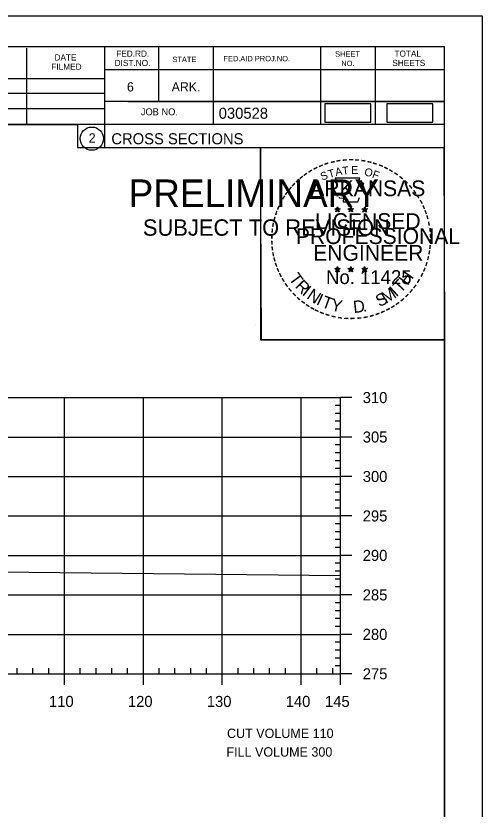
# Model space of a CAD drawing. Extents: x 1370843 to 1371177, y 380307 to 382654.
# Drawn here: x 1371117.6 to 1371176.6, y 381060.3 to 381160.8 of the extents above; entities that cross this region are included whole.
import ezdxf

# ---------------------------------------------------------------- set-up
doc = ezdxf.new("R2010")
doc.units = 0
for name, color, linetype in [('R_Axis', 7, 'Continuous'), ('R_Axis Annot', 7, 'Continuous'), ('R_Border', 7, 'Continuous'), ('R_Border Notes', 7, 'Continuous'), ('R_Border PE', 7, 'Continuous'), ('R_Border Prem', 7, 'Continuous'), ('R_Draft', 7, 'Continuous'), ('R_Exist Surface', 7, 'Continuous'), ('R_Grid', 7, 'Continuous'), ('R_No Plot', 7, 'Continuous')]:
    doc.layers.add(name, color=color, linetype=linetype)

msp = doc.modelspace()

# ---------------------------------------------------------------- linework, layer by layer
at = {"layer": 'R_Axis'}
for p, q in [((1371158.71, 381077.46), (1371158.71, 381112.46)), ((1371160.11, 381112.46), (1371158.71, 381112.46)), ((1371158.71, 381111.46), (1371158.01, 381111.46)), ((1371158.71, 381110.46), (1371158.01, 381110.46)), ((1371158.71, 381109.46), (1371158.01, 381109.46)), ((1371158.71, 381108.46), (1371158.01, 381108.46)), ((1371160.11, 381107.46), (1371158.71, 381107.46)), ((1371158.71, 381106.46), (1371158.01, 381106.46)), ((1371158.71, 381105.46), (1371158.01, 381105.46)), ((1371158.71, 381104.46), (1371158.01, 381104.46)), ((1371158.71, 381103.46), (1371158.01, 381103.46)), ((1371160.11, 381102.46), (1371158.71, 381102.46)), ((1371158.71, 381101.46), (1371158.01, 381101.46)), ((1371158.71, 381100.46), (1371158.01, 381100.46)), ((1371158.71, 381099.46), (1371158.01, 381099.46)), ((1371158.71, 381098.46), (1371158.01, 381098.46)), ((1371160.11, 381097.46), (1371158.71, 381097.46)), ((1371158.71, 381096.46), (1371158.01, 381096.46)), ((1371158.71, 381095.46), (1371158.01, 381095.46)), ((1371158.71, 381094.46), (1371158.01, 381094.46)), ((1371158.71, 381093.46), (1371158.01, 381093.46)), ((1371160.11, 381092.46), (1371158.71, 381092.46)), ((1371158.71, 381091.46), (1371158.01, 381091.46)), ((1371158.71, 381090.46), (1371158.01, 381090.46)), ((1371158.71, 381089.46), (1371158.01, 381089.46)), ((1371158.71, 381088.46), (1371158.01, 381088.46)), ((1371160.11, 381087.46), (1371158.71, 381087.46)), ((1371158.71, 381086.46), (1371158.01, 381086.46)), ((1371158.71, 381085.46), (1371158.01, 381085.46)), ((1371158.71, 381084.46), (1371158.01, 381084.46)), ((1371158.71, 381083.46), (1371158.01, 381083.46)), ((1371160.11, 381082.46), (1371158.71, 381082.46)), ((1371158.71, 381081.46), (1371158.01, 381081.46)), ((1371158.71, 381080.46), (1371158.01, 381080.46)), ((1371158.71, 381079.46), (1371158.01, 381079.46)), ((1371117.71, 381077.46), (1371117.71, 381078.16)), ((1371119.71, 381077.46), (1371119.71, 381078.16)), ((1371121.71, 381077.46), (1371121.71, 381078.16)), ((1371125.71, 381077.46), (1371125.71, 381078.16)), ((1371127.71, 381077.46), (1371127.71, 381078.16)), ((1371129.71, 381077.46), (1371129.71, 381078.16)), ((1371131.71, 381077.46), (1371131.71, 381078.16)), ((1371135.71, 381077.46), (1371135.71, 381078.16)), ((1371137.71, 381077.46), (1371137.71, 381078.16)), ((1371139.71, 381077.46), (1371139.71, 381078.16)), ((1371141.71, 381077.46), (1371141.71, 381078.16)), ((1371145.71, 381077.46), (1371145.71, 381078.16)), ((1371147.71, 381077.46), (1371147.71, 381078.16)), ((1371149.71, 381077.46), (1371149.71, 381078.16)), ((1371151.71, 381077.46), (1371151.71, 381078.16)), ((1371155.71, 381077.46), (1371155.71, 381078.16)), ((1371157.71, 381077.46), (1371157.71, 381078.16)), ((1371158.71, 381078.46), (1371158.01, 381078.46)), ((1370868.71, 381077.46), (1371158.71, 381077.46)), ((1371123.71, 381076.06), (1371123.71, 381077.46)), ((1371133.71, 381076.06), (1371133.71, 381077.46)), ((1371143.71, 381076.06), (1371143.71, 381077.46)), ((1371153.71, 381076.06), (1371153.71, 381077.46)), ((1371158.71, 381076.06), (1371158.71, 381077.46)), ((1371160.11, 381077.46), (1371158.71, 381077.46))]:
    msp.add_line(p, q, dxfattribs=at)
at = {"layer": 'R_Border'}
for p, q in [((1370855.71, 381156.92), (1371171.89, 381156.92)), ((1371128.79, 381156.92), (1371128.79, 381144.12)), ((1371135.63, 381156.92), (1371135.63, 381149.98)), ((1371142.57, 381156.92), (1371142.57, 381147.04)), ((1371156.15, 381156.92), (1371156.15, 381147.04)), ((1371163.09, 381156.92), (1371163.09, 381147.04)), ((1371171.89, 380951.46), (1371171.89, 381156.92)), ((1371118.93, 381147.04), (1371118.93, 381156.72)), ((1371171.89, 381153.98), (1371128.79, 381153.98)), ((1371171.89, 381154), (1371171.89, 381154)), ((1371089.63, 381152.9), (1371128.79, 381152.9)), ((1371089.63, 381151.04), (1371128.79, 381151.04)), ((1371171.89, 381149.98), (1371128.79, 381149.98)), ((1371131.75, 381149.98), (1371171.89, 381149.98)), ((1371089.63, 381149.1), (1371128.79, 381149.1)), ((1371171.89, 381147.04), (1371089.63, 381147.04)), ((1371128.79, 381144.12), (1371171.89, 381144.12))]:
    msp.add_line(p, q, dxfattribs=at)
msp.add_circle((1371127.18, 381145.26), 1.47, dxfattribs=at)
at = {"layer": 'R_Border PE'}
for p, q in [((1371157.97, 381136.38), (1371158.32, 381136.27)), ((1371157.97, 381136.38), (1371158.23, 381136.33)), ((1371157.97, 381136.38), (1371158.21, 381136.26)), ((1371158.11, 381135.97), (1371158.32, 381136.27)), ((1371158.11, 381135.97), (1371158.23, 381136.21)), ((1371158.11, 381135.97), (1371158.32, 381136.19)), ((1371158.32, 381136.63), (1371158.28, 381136.38)), ((1371158.32, 381136.27), (1371158.32, 381136.63)), ((1371158.32, 381136.63), (1371158.37, 381136.38)), ((1371158.67, 381136.38), (1371158.32, 381136.27)), ((1371158.54, 381135.97), (1371158.32, 381136.27)), ((1371158.54, 381135.97), (1371158.32, 381136.18)), ((1371158.67, 381136.38), (1371158.38, 381136.33)), ((1371158.54, 381135.97), (1371158.4, 381136.26)), ((1371158.67, 381136.38), (1371158.47, 381136.28)), ((1371159.64, 381136.38), (1371159.99, 381136.27)), ((1371159.64, 381136.38), (1371159.9, 381136.33)), ((1371159.64, 381136.38), (1371159.88, 381136.26)), ((1371159.78, 381135.97), (1371159.99, 381136.27)), ((1371159.78, 381135.97), (1371159.9, 381136.21)), ((1371159.78, 381135.97), (1371159.99, 381136.19)), ((1371159.99, 381136.63), (1371159.95, 381136.38)), ((1371159.99, 381136.27), (1371159.99, 381136.63)), ((1371159.99, 381136.63), (1371160.04, 381136.38)), ((1371160.34, 381136.38), (1371159.99, 381136.27)), ((1371160.21, 381135.97), (1371159.99, 381136.27)), ((1371160.21, 381135.97), (1371159.99, 381136.18)), ((1371160.34, 381136.38), (1371160.05, 381136.33)), ((1371160.21, 381135.97), (1371160.07, 381136.26)), ((1371160.34, 381136.38), (1371160.14, 381136.28)), ((1371161.41, 381136.37), (1371161.76, 381136.25)), ((1371161.41, 381136.37), (1371161.66, 381136.32)), ((1371161.41, 381136.37), (1371161.64, 381136.24)), ((1371161.54, 381135.96), (1371161.76, 381136.25)), ((1371161.54, 381135.96), (1371161.67, 381136.2)), ((1371161.54, 381135.96), (1371161.75, 381136.17)), ((1371161.76, 381136.62), (1371161.72, 381136.37)), ((1371161.97, 381135.96), (1371161.75, 381136.17)), ((1371161.76, 381136.25), (1371161.76, 381136.62)), ((1371161.76, 381136.62), (1371161.81, 381136.37)), ((1371162.1, 381136.37), (1371161.76, 381136.25)), ((1371161.97, 381135.96), (1371161.76, 381136.25)), ((1371162.1, 381136.37), (1371161.82, 381136.32)), ((1371161.97, 381135.96), (1371161.83, 381136.25)), ((1371162.1, 381136.37), (1371161.9, 381136.26)), ((1371157.97, 381128.8), (1371158.32, 381128.69)), ((1371157.97, 381128.8), (1371158.22, 381128.76)), ((1371157.97, 381128.8), (1371158.21, 381128.68)), ((1371158.32, 381129.06), (1371158.28, 381128.81)), ((1371158.32, 381128.69), (1371158.32, 381129.06)), ((1371158.32, 381129.06), (1371158.37, 381128.81)), ((1371158.67, 381128.8), (1371158.32, 381128.69)), ((1371158.67, 381128.8), (1371158.38, 381128.76)), ((1371158.67, 381128.8), (1371158.46, 381128.7)), ((1371159.64, 381128.8), (1371159.99, 381128.69)), ((1371159.64, 381128.8), (1371159.89, 381128.76)), ((1371159.64, 381128.8), (1371159.88, 381128.68)), ((1371159.99, 381129.06), (1371159.95, 381128.81)), ((1371159.99, 381128.69), (1371159.99, 381129.06)), ((1371159.99, 381129.06), (1371160.04, 381128.81)), ((1371160.33, 381128.8), (1371159.99, 381128.69)), ((1371160.33, 381128.8), (1371160.05, 381128.76)), ((1371160.33, 381128.8), (1371160.13, 381128.7)), ((1371161.41, 381128.79), (1371161.75, 381128.68)), ((1371161.41, 381128.79), (1371161.66, 381128.75)), ((1371161.41, 381128.79), (1371161.64, 381128.67)), ((1371161.75, 381129.05), (1371161.71, 381128.8)), ((1371161.75, 381128.68), (1371161.75, 381129.05)), ((1371161.75, 381129.05), (1371161.8, 381128.8)), ((1371162.1, 381128.79), (1371161.75, 381128.68)), ((1371162.1, 381128.79), (1371161.82, 381128.75)), ((1371162.1, 381128.79), (1371161.9, 381128.69)), ((1371158.1, 381128.4), (1371158.32, 381128.69)), ((1371158.1, 381128.4), (1371158.23, 381128.64)), ((1371158.1, 381128.4), (1371158.32, 381128.61)), ((1371158.53, 381128.4), (1371158.32, 381128.69)), ((1371158.53, 381128.4), (1371158.32, 381128.61)), ((1371158.53, 381128.4), (1371158.39, 381128.69)), ((1371159.77, 381128.4), (1371159.99, 381128.69)), ((1371159.77, 381128.4), (1371159.9, 381128.64)), ((1371159.77, 381128.4), (1371159.99, 381128.61)), ((1371160.2, 381128.4), (1371159.99, 381128.69)), ((1371160.2, 381128.4), (1371159.99, 381128.61)), ((1371160.2, 381128.4), (1371160.06, 381128.69)), ((1371161.54, 381128.39), (1371161.75, 381128.68)), ((1371161.54, 381128.39), (1371161.66, 381128.63)), ((1371161.54, 381128.39), (1371161.75, 381128.6)), ((1371161.97, 381128.39), (1371161.75, 381128.68)), ((1371161.97, 381128.39), (1371161.75, 381128.6)), ((1371161.97, 381128.39), (1371161.83, 381128.68))]:
    msp.add_line(p, q, dxfattribs=at)
for points in [[(1371158.01, 381140.26), (1371158.28, 381139.43)], [(1371161.53, 381139.33), (1371161.67, 381139.62), (1371160.98, 381139.59), (1371161.13, 381140.26), (1371158.01, 381140.26)], [(1371158.51, 381137.83), (1371158.51, 381137.75), (1371159.07, 381137.73), (1371159.02, 381137.25), (1371160.89, 381137.25), (1371161.09, 381137.79)], [(1371158.32, 381136.63), (1371158.54, 381135.97), (1371157.97, 381136.38), (1371158.67, 381136.38), (1371158.11, 381135.97), (1371158.32, 381136.63)], [(1371159.99, 381136.63), (1371160.21, 381135.97), (1371159.64, 381136.38), (1371160.34, 381136.38), (1371159.78, 381135.97), (1371159.99, 381136.63)], [(1371161.76, 381136.62), (1371161.97, 381135.96), (1371161.41, 381136.37), (1371162.1, 381136.37), (1371161.54, 381135.96), (1371161.76, 381136.62)], [(1371158.32, 381129.06), (1371158.53, 381128.4), (1371157.97, 381128.8), (1371158.67, 381128.8), (1371158.1, 381128.4), (1371158.32, 381129.06)], [(1371159.99, 381129.06), (1371160.2, 381128.4), (1371159.64, 381128.8), (1371160.33, 381128.8), (1371159.77, 381128.4), (1371159.99, 381129.06)], [(1371161.75, 381129.05), (1371161.97, 381128.39), (1371161.41, 381128.79), (1371162.1, 381128.79), (1371161.54, 381128.39), (1371161.75, 381129.05)]]:
    msp.add_lwpolyline(points, dxfattribs=at)
for centre, radius in [((1371158.32, 381136.27), 0.172), ((1371158.32, 381136.27), 0.145), ((1371158.32, 381136.27), 0.116), ((1371158.32, 381136.27), 0.0991), ((1371158.32, 381136.27), 0.0747), ((1371158.32, 381136.27), 0.0495), ((1371158.32, 381136.27), 0.0296), ((1371159.99, 381136.27), 0.172), ((1371159.99, 381136.27), 0.145), ((1371159.99, 381136.27), 0.116), ((1371159.99, 381136.27), 0.0991), ((1371159.99, 381136.27), 0.0747), ((1371159.99, 381136.27), 0.0495), ((1371159.99, 381136.27), 0.0296), ((1371161.76, 381136.25), 0.172), ((1371161.76, 381136.25), 0.145), ((1371161.76, 381136.25), 0.116), ((1371161.76, 381136.25), 0.0991), ((1371161.76, 381136.25), 0.0747), ((1371161.76, 381136.25), 0.0495), ((1371161.76, 381136.25), 0.0296), ((1371158.32, 381128.69), 0.172), ((1371158.32, 381128.69), 0.145), ((1371158.32, 381128.69), 0.116), ((1371158.32, 381128.69), 0.0991), ((1371158.32, 381128.69), 0.0747), ((1371158.32, 381128.69), 0.0495), ((1371159.99, 381128.69), 0.172), ((1371159.99, 381128.69), 0.145), ((1371159.99, 381128.69), 0.116), ((1371159.99, 381128.69), 0.0991), ((1371159.99, 381128.69), 0.0747), ((1371159.99, 381128.69), 0.0495), ((1371161.75, 381128.68), 0.172), ((1371161.75, 381128.68), 0.145), ((1371161.75, 381128.68), 0.116), ((1371161.75, 381128.68), 0.0991), ((1371161.75, 381128.68), 0.0747), ((1371158.32, 381128.69), 0.0296), ((1371159.99, 381128.69), 0.0296), ((1371161.75, 381128.68), 0.0495), ((1371161.75, 381128.68), 0.0296)]:
    msp.add_circle(centre, radius, dxfattribs=at)
at = {"layer": 'R_Draft'}
for points in [[(1371156.7, 381147.36), (1371162.54, 381147.36), (1371162.54, 381149.67), (1371156.7, 381149.67)], [(1371164.57, 381147.36), (1371170.41, 381147.36), (1371170.41, 381149.67), (1371164.57, 381149.67)]]:
    msp.add_lwpolyline(points, close=True, dxfattribs=at)
at = {"layer": 'R_Exist Surface'}
msp.add_line((1371074.63, 381090.83), (1371158.71, 381089.9), dxfattribs=at)
at = {"layer": 'R_Grid'}
for p, q in [((1370868.71, 381112.46), (1371158.71, 381112.46)), ((1371123.71, 381077.46), (1371123.71, 381112.46)), ((1371133.71, 381077.46), (1371133.71, 381112.46)), ((1371143.71, 381077.46), (1371143.71, 381112.46)), ((1371153.71, 381077.46), (1371153.71, 381112.46)), ((1371158.71, 381077.46), (1371158.71, 381112.46)), ((1370868.71, 381107.46), (1371158.71, 381107.46)), ((1370868.71, 381102.46), (1371158.71, 381102.46)), ((1370868.71, 381097.46), (1371158.71, 381097.46)), ((1370868.71, 381092.46), (1371158.71, 381092.46)), ((1370868.71, 381087.46), (1371158.71, 381087.46)), ((1370868.71, 381082.46), (1371158.71, 381082.46)), ((1370868.71, 381077.46), (1371158.71, 381077.46))]:
    msp.add_line(p, q, dxfattribs=at)
at = {"layer": 'R_No Plot'}
for p, q in [((1370843.31, 381160.82), (1371176.64, 381160.82)), ((1371147.92, 381121.67), (1371147.92, 381121.67))]:
    msp.add_line(p, q, dxfattribs=at)
for points in [[(1370843.3, 381160.82), (1371176.64, 381160.82), (1371176.64, 380947.48), (1370843.3, 380947.48)], [(1371089.63, 381156.92), (1371089.63, 381147.04), (1371125.36, 381147.04), (1371125.36, 381144.12), (1371148.56, 381144.12), (1371148.56, 381119.79), (1371171.89, 381119.79), (1371171.89, 380951.46), (1370855.71, 380951.46), (1370855.71, 381156.92)], [(1371148.56, 381144.12), (1371171.77, 381144.12), (1371171.89, 381119.79), (1371148.68, 381119.79)]]:
    msp.add_lwpolyline(points, close=True, dxfattribs=at)

# ---------------------------------------------------------------- texts
at = {"layer": 'R_Axis Annot'}
for s, p in [('310', (1371161.51, 381111.76)), ('305', (1371161.51, 381106.76)), ('300', (1371161.51, 381101.76)), ('295', (1371161.51, 381096.76)), ('290', (1371161.51, 381091.76)), ('285', (1371161.51, 381086.76)), ('280', (1371161.51, 381081.76)), ('275', (1371161.51, 381076.76)), ('110', (1371121.75, 381073.26)), ('120', (1371131.75, 381073.26)), ('130', (1371141.75, 381073.26)), ('140', (1371151.75, 381073.26)), ('145', (1371156.73, 381073.26))]:
    msp.add_text(s, height=1.4, dxfattribs=at).set_placement(p)
at = {"layer": 'R_Border'}
for s, height, p in [('DATE', 0.782, (1371122.45, 381155.16)), ('FED.RD.', 0.782, (1371130.27, 381155.64)), ('SHEET', 0.684, (1371158.01, 381155.64)), ('TOTAL', 0.782, (1371165.53, 381155.64)), ('DIST.NO.', 0.782, (1371130.07, 381154.46)), ('STATE', 0.684, (1371137.39, 381154.96)), ('FED.AID PROJ.NO.', 0.684, (1371143.85, 381155.06)), ('NO.', 0.684, (1371158.79, 381154.46)), ('SHEETS', 0.782, (1371165.25, 381154.46)), ('FILMED', 0.782, (1371122.05, 381153.98)), ('6', 1.17, (1371131.63, 381151.24)), ('ARK.', 1.172, (1371137.29, 381151.24)), ('JOB NO.', 0.879, (1371133.39, 381148.22)), ('030528', 1.4, (1371143.26, 381147.78)), ('2', 1.17, (1371126.79, 381144.77)), ('CROSS SECTIONS', 1.4, (1371129.65, 381144.55))]:
    msp.add_text(s, height=height, rotation=360, dxfattribs=at).set_placement(p)
at = {"layer": 'R_Border Notes'}
for s, p in [('CUT VOLUME 110', (1371144.31, 381069.33)), ('FILL VOLUME 300', (1371144.24, 381066.97))]:
    msp.add_text(s, height=1.1875, dxfattribs=at).set_placement(p)
at = {"layer": 'R_Border PE'}
for s, height, rotation, p in [('-', 1.6, 24.3072, (1371156.13, 381141.11)), ('-', 1.6, 19.1761, (1371156.76, 381141.38)), ('-', 1.6, 13.6301, (1371157.51, 381141.62)), ('-', 1.6, 10.2193, (1371158.19, 381141.79)), ('-', 1.6, 5.8968, (1371158.92, 381141.9)), ('-', 1.6, 0.1862, (1371159.69, 381141.97)), ('E', 1, 0.8323, (1371160.06, 381140.79)), ('-', 1.6, 357.743, (1371160.41, 381141.95)), ('-', 1.6, 352.1617, (1371161.16, 381141.9)), ('-', 1.6, 347.2049, (1371161.88, 381141.78)), ('-', 1.6, 342.3362, (1371162.51, 381141.63)), ('-', 1.6, 337.8551, (1371163.25, 381141.41)), ('-', 1.6, 36.2317, (1371154.32, 381140.03)), ('-', 1.6, 34.0636, (1371154.9, 381140.43)), ('-', 1.6, 28.7918, (1371155.5, 381140.8)), ('S', 1, 21.594, (1371156.37, 381139.93)), ('T', 1, 16.4036, (1371157.28, 381140.26)), ('A', 1, 11.2132, (1371158.11, 381140.52)), ('T', 1, 6.0228, (1371158.96, 381140.68)), ('O', 1, 350.4515, (1371161.67, 381140.58)), ('F', 1, 340.0707, (1371162.62, 381140.35)), ('-', 1.6, 334.1211, (1371163.88, 381141.14)), ('-', 1.6, 329.6409, (1371164.46, 381140.85)), ('-', 1.6, 325.8627, (1371165.1, 381140.49)), ('-', 1.6, 42.9622, (1371153.41, 381139.24)), ('-', 1.6, 38.9507, (1371153.84, 381139.65)), ('ARKANSAS', 2, 360, (1371154.87, 381137.97)), ('-', 1.6, 320.5297, (1371165.71, 381140.07)), ('-', 1.6, 315.5786, (1371166.31, 381139.58)), ('-', 1.6, 50.6142, (1371152.56, 381138.27)), ('-', 1.6, 48.423, (1371152.96, 381138.76)), ('-', 1.6, 309.8797, (1371166.88, 381139.03)), ('-', 1.6, 58.0706, (1371151.82, 381137.18)), ('-', 1.6, 54.2325, (1371152.15, 381137.71)), ('-', 1.6, 306.6522, (1371167.4, 381138.43)), ('-', 1.4, 303.6753, (1371167.89, 381137.86)), ('-', 1.6, 67.7743, (1371151.25, 381135.95)), ('-', 1.6, 62.8713, (1371151.51, 381136.56)), ('-', 1.6, 299.6684, (1371168.21, 381137.25)), ('-', 1.6, 294.6628, (1371168.53, 381136.64)), ('-', 1.6, 72.3945, (1371151.03, 381135.32)), ('LICENSED', 2, 360, (1371155.47, 381133.82)), ('DWB', 0.01, 360, (1371158.31, 381136.26)), ('DWB', 0.01, 360, (1371159.98, 381136.26)), ('DWB', 0.01, 360, (1371161.74, 381136.25)), ('-', 1.6, 290.5728, (1371168.79, 381136.06)), ('-', 1.6, 75.461, (1371150.83, 381134.61)), ('-', 1.6, 285.1233, (1371169.02, 381135.48)), ('-', 1.6, 280.5493, (1371169.22, 381134.74)), ('-', 1.6, 85.1863, (1371150.63, 381133.21)), ('-', 1.6, 81.2013, (1371150.7, 381133.9)), ('PROFESSIONAL', 2, 360, (1371153.04, 381131.91)), ('-', 1.6, 276.5962, (1371169.39, 381133.97)), ('-', 1.6, 89.0622, (1371150.6, 381132.5)), ('-', 1.6, 274.3301, (1371169.45, 381133.25)), ('-', 1.6, 94.1959, (1371150.64, 381131.78)), ('ENGINEER', 2, 360, (1371155.23, 381129.79)), ('-', 1.6, 263.5172, (1371169.46, 381131.95)), ('-', 1.6, 269.9407, (1371169.48, 381132.62)), ('-', 1.6, 98.9479, (1371150.71, 381131.11)), ('-', 1.6, 101.7149, (1371150.84, 381130.38)), ('-', 1.6, 260.9953, (1371169.39, 381131.3)), ('-', 1.6, 105.4578, (1371151.01, 381129.78)), ('-', 1.6, 255.7626, (1371169.28, 381130.62)), ('-', 1.6, 109.0874, (1371151.22, 381129.15)), ('-', 1.6, 114.0643, (1371151.47, 381128.56)), ('-', 1.6, 247.8887, (1371168.88, 381129.23)), ('-', 1.6, 252.8681, (1371169.1, 381129.9)), ('-', 1.6, 115.7289, (1371151.78, 381127.94)), ('T', 1.54, 306.0406, (1371152.08, 381127.53)), ('No. 11425', 1.757, 360, (1371156.86, 381126.84)), ('DWB', 0.01, 360, (1371158.31, 381128.69)), ('DWB', 0.01, 360, (1371159.98, 381128.69)), ('DWB', 0.01, 360, (1371161.74, 381128.68)), ('H', 1.54, 54.6088, (1371167.2, 381126.57)), ('-', 1.6, 244.6197, (1371168.61, 381128.6)), ('-', 1.6, 120.4471, (1371152.14, 381127.35)), ('-', 1.6, 125.8934, (1371152.54, 381126.79)), ('R', 1.54, 314.005, (1371152.84, 381126.48)), ('T', 1.54, 46.6444, (1371166.31, 381125.62)), ('-', 1.6, 233.8452, (1371167.82, 381127.19)), ('-', 1.6, 239.0712, (1371168.22, 381127.85)), ('-', 1.6, 130.7181, (1371153, 381126.24)), ('-', 1.6, 134.2238, (1371153.52, 381125.7)), ('I', 1.54, 321.9694, (1371153.74, 381125.55)), ('N', 1.54, 326.5002, (1371154.31, 381125.08)), ('M', 1.54, 32.6563, (1371164.46, 381124.3)), ('I', 1.54, 42.1136, (1371165.75, 381125.15)), ('-', 1.6, 231.2538, (1371167.39, 381126.63)), ('-', 1.6, 138.9338, (1371154.04, 381125.23)), ('-', 1.6, 144.6463, (1371154.6, 381124.83)), ('I', 1.54, 335.3603, (1371155.52, 381124.29)), ('T', 1.54, 339.8912, (1371156.18, 381123.97)), ('Y', 1.54, 347.8556, (1371157.39, 381123.52)), ('D', 1.54, 6.3969, (1371160.38, 381123.16)), ('S', 1.54, 26.9312, (1371163.62, 381123.89)), ('-', 1.6, 221.0851, (1371166.39, 381125.55)), ('-', 1.6, 225.7653, (1371166.91, 381126.06)), ('-', 1.6, 148.0898, (1371155.16, 381124.45)), ('-', 1.6, 151.5704, (1371155.74, 381124.13)), ('-', 1.6, 207.3568, (1371164.75, 381124.35)), ('-', 1.6, 212.2491, (1371165.3, 381124.69)), ('-', 1.6, 215.7363, (1371165.84, 381125.08)), ('-', 1.6, 154.6002, (1371156.26, 381123.88)), ('-', 1.6, 158.5612, (1371156.89, 381123.63)), ('-', 1.6, 162.7983, (1371157.57, 381123.42)), ('-', 1.6, 167.5555, (1371158.29, 381123.25)), ('-', 1.6, 191.2858, (1371162.1, 381123.32)), ('.', 1.54, 13.7642, (1371161.57, 381123.29)), ('-', 1.6, 195.4743, (1371162.83, 381123.51)), ('-', 1.6, 200.7184, (1371163.5, 381123.76)), ('-', 1.6, 204.2516, (1371164.12, 381124.03)), ('-', 1.6, 173.1155, (1371159.06, 381123.14)), ('-', 1.6, 176.5183, (1371159.81, 381123.09)), ('-', 1.6, 181.5918, (1371160.55, 381123.11)), ('-', 1.6, 185.8167, (1371161.36, 381123.18))]:
    msp.add_text(s, height=height, rotation=rotation, dxfattribs=at).set_placement(p)
at = {"layer": 'R_Border Prem'}
for s, height, p in [('PRELIMINARY', 3.5, (1371131.84, 381136.59)), ('DWB', 0.01, (1371132.59, 381138.43)), ('SUBJECT TO REVISION', 2.0751, (1371133.65, 381132.96))]:
    msp.add_text(s, height=height, rotation=360, dxfattribs=at).set_placement(p)

doc.saveas('drawing.dxf')
